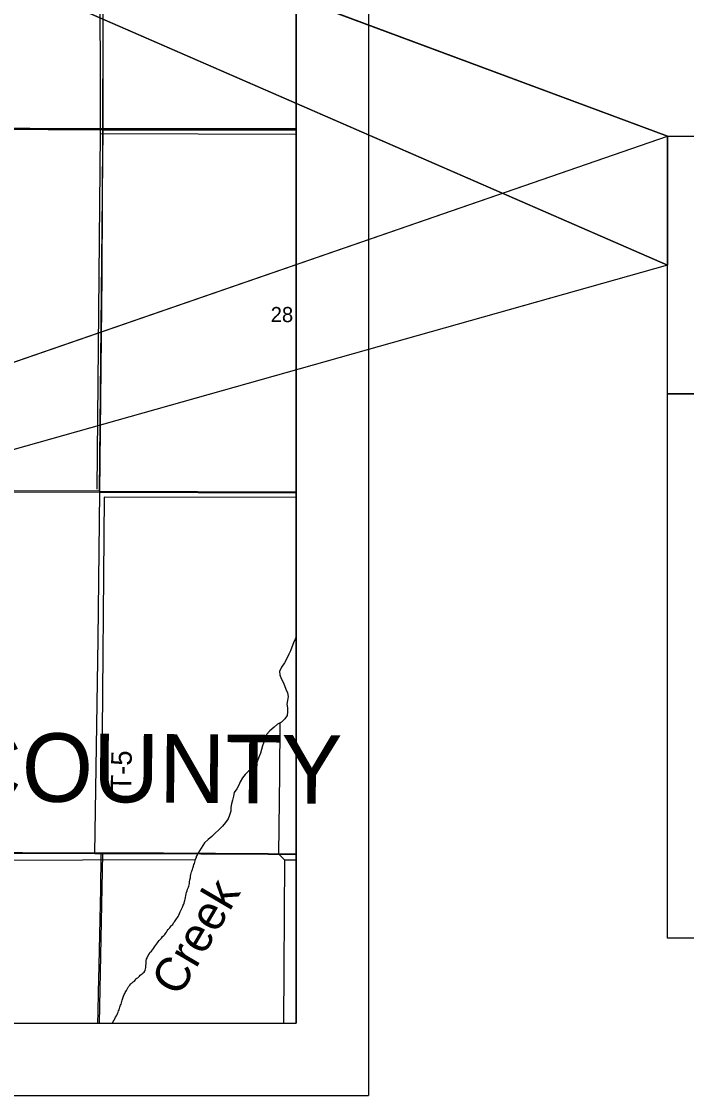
# Model space of a CAD drawing. Extents: x -6.2 to 37.4, y 0.2 to 22.2.
# Drawn here: x 8.101 to 9.021, y 14.207 to 15.692 of the extents above; entities that cross this region are included whole.
import ezdxf

# ---------------------------------------------------------------- set-up
doc = ezdxf.new("R2010")
doc.units = 0
for name, color, linetype in [('GM_X_County_Road', 7, 'Continuous'), ('GM_X_County_Text', 7, 'Continuous'), ('GM_X_Minor_River', 7, 'Continuous'), ('GM_X_Minor_River_Text', 7, 'Continuous'), ('GM_X_Rail_Line', 7, 'Continuous'), ('GM_X_Section', 7, 'Continuous'), ('GM_X_Section_Text', 7, 'Continuous'), ('GM_X_Township_Road', 7, 'Continuous'), ('GM_X_Township_Road_Text', 7, 'Continuous'), ('GM_X_US_Shield', 7, 'Continuous'), ('SH_Border', 7, 'Continuous'), ('SH_Cut_Line', 7, 'Continuous'), ('SH_Data', 7, 'Continuous'), ('SH_Text', 7, 'Continuous')]:
    doc.layers.add(name, color=color, linetype=linetype)

msp = doc.modelspace()

# ---------------------------------------------------------------- linework, layer by layer
at = {"layer": 'GM_X_County_Road'}
for p, q in [((7.7027, 14.5444), (8.2024, 14.542)), ((8.2024, 14.542), (8.2114, 14.5421))]:
    msp.add_line(p, q, dxfattribs=at)
for points in [[(7.1919, 15.0446), (7.7051, 15.0422), (8.2093, 15.0413), (8.4809, 15.0403)], [(8.2067, 14.3074), (8.207, 14.3233), (8.2075, 14.3497), (8.2083, 14.387), (8.2101, 14.4725), (8.2105, 14.4927), (8.2114, 14.5393), (8.2114, 14.5421)], [(8.2114, 14.5421), (8.2278, 14.542), (8.2977, 14.542), (8.335, 14.5418), (8.349, 14.5416), (8.3692, 14.5415), (8.4422, 14.541), (8.4733, 14.541), (8.4809, 14.5409)]]:
    msp.add_lwpolyline(points, dxfattribs=at)
at = {"layer": 'GM_X_Minor_River'}
for p, q in [((8.2096, 15.5372), (8.4809, 15.5364)), ((8.4647, 14.5333), (8.4631, 14.3074)), ((8.4647, 14.5333), (8.4809, 14.5334))]:
    msp.add_line(p, q, dxfattribs=at)
for points in [[(8.2084, 15.8363), (8.2092, 15.794), (8.2096, 15.5372), (8.2053, 15.0456)], [(8.4809, 15.034), (8.2153, 15.0347), (8.212, 14.6558)], [(8.4809, 14.8413), (8.4796, 14.8383), (8.4771, 14.833), (8.4748, 14.8271), (8.4731, 14.8222), (8.4708, 14.8173), (8.4681, 14.8116), (8.4647, 14.8055), (8.4605, 14.7995), (8.4578, 14.7936), (8.4581, 14.7888), (8.46, 14.7837), (8.4627, 14.7788), (8.4645, 14.774), (8.4666, 14.7693), (8.4687, 14.7639), (8.4698, 14.7588), (8.4688, 14.7533), (8.468, 14.7484), (8.4688, 14.7434), (8.4688, 14.7379), (8.4682, 14.7328), (8.4651, 14.7279), (8.4604, 14.7234), (8.4552, 14.7207), (8.4503, 14.7166), (8.4442, 14.7113), (8.4398, 14.7062), (8.4377, 14.7009), (8.436, 14.6959), (8.4341, 14.6906), (8.4331, 14.6859), (8.4316, 14.6808), (8.4294, 14.6753), (8.4272, 14.6702), (8.4243, 14.6652), (8.4203, 14.6595), (8.4153, 14.656), (8.4104, 14.6512), (8.4066, 14.6463), (8.4035, 14.6412), (8.4016, 14.6363), (8.3987, 14.6314), (8.3953, 14.6262), (8.3943, 14.6213), (8.3928, 14.6158), (8.3916, 14.6107), (8.3903, 14.6054), (8.3907, 14.6006), (8.3885, 14.5951), (8.3868, 14.59), (8.383, 14.5849), (8.379, 14.5796), (8.3737, 14.5747), (8.3687, 14.57), (8.364, 14.5656), (8.359, 14.5611), (8.3543, 14.5567), (8.345, 14.5421)], [(8.4583, 14.7223), (8.458, 14.6514), (8.4566, 14.5414)], [(8.2556, 14.3645), (8.2571, 14.3654), (8.2583, 14.3669), (8.2595, 14.3688), (8.2606, 14.3695), (8.2618, 14.3699), (8.2641, 14.3725), (8.2653, 14.3736), (8.2666, 14.3747), (8.268, 14.3758), (8.2694, 14.3769), (8.2705, 14.378), (8.2715, 14.3792), (8.2719, 14.3807), (8.2723, 14.3826), (8.2729, 14.3844), (8.273, 14.3873), (8.2733, 14.3894), (8.2733, 14.3913), (8.2735, 14.393), (8.2736, 14.3945), (8.274, 14.396), (8.2746, 14.3973), (8.275, 14.3985), (8.2756, 14.3998), (8.2764, 14.4011), (8.2774, 14.4028), (8.2786, 14.4052), (8.2807, 14.4071), (8.2821, 14.4089), (8.2834, 14.4108), (8.285, 14.4129), (8.2864, 14.4149), (8.2876, 14.4168), (8.2889, 14.4183), (8.2901, 14.42), (8.2915, 14.4216), (8.293, 14.4233), (8.2944, 14.425), (8.2962, 14.427), (8.2977, 14.4285), (8.2991, 14.43), (8.3003, 14.4315), (8.3014, 14.4332), (8.3026, 14.4351), (8.304, 14.4369), (8.305, 14.4382), (8.306, 14.4394), (8.3069, 14.4407), (8.3079, 14.4418), (8.3089, 14.4427), (8.3101, 14.444), (8.3112, 14.4459), (8.3126, 14.4474), (8.3136, 14.4487), (8.3146, 14.4502), (8.3175, 14.4549), (8.3185, 14.4569), (8.3194, 14.4592), (8.3203, 14.4613), (8.3216, 14.4641), (8.3227, 14.4661), (8.3235, 14.4676), (8.3241, 14.469), (8.3247, 14.4705), (8.3253, 14.4718), (8.3258, 14.4735), (8.3264, 14.4754), (8.3268, 14.4771), (8.3272, 14.479), (8.3277, 14.481), (8.3281, 14.4837), (8.3287, 14.486), (8.3293, 14.4882), (8.33, 14.4905), (8.3308, 14.4928), (8.3316, 14.4943), (8.332, 14.4956), (8.3324, 14.4969), (8.3328, 14.4988), (8.3332, 14.5007), (8.3335, 14.503), (8.3339, 14.5056), (8.3346, 14.5084), (8.3348, 14.5107), (8.3352, 14.5128), (8.3357, 14.5149), (8.3361, 14.5164), (8.3365, 14.5175), (8.3371, 14.5187), (8.3375, 14.52), (8.3379, 14.5215), (8.3385, 14.523), (8.3389, 14.5245), (8.3394, 14.5268), (8.3401, 14.5283), (8.3406, 14.53), (8.3412, 14.5319), (8.3418, 14.5336), (8.3422, 14.5351), (8.3428, 14.5364)], [(8.3428, 14.5364), (8.3432, 14.5379), (8.3438, 14.5392), (8.345, 14.5421)], [(8.4566, 14.5414), (8.4647, 14.5333)], [(7.7156, 14.5319), (8.3418, 14.5336)], [(8.2269, 14.3074), (8.2279, 14.3099), (8.2292, 14.3114), (8.2301, 14.3134), (8.2312, 14.3157), (8.2322, 14.3177), (8.2332, 14.3194), (8.2338, 14.3209), (8.2345, 14.3228), (8.2353, 14.3245), (8.2359, 14.326), (8.2365, 14.3277), (8.2371, 14.3296), (8.2381, 14.3321), (8.2387, 14.3337), (8.2393, 14.3356), (8.2399, 14.3375), (8.2403, 14.3392), (8.2422, 14.3449), (8.243, 14.347), (8.244, 14.3486), (8.2446, 14.35), (8.2452, 14.3513), (8.246, 14.3524), (8.2466, 14.3533), (8.2472, 14.3543), (8.2477, 14.3552), (8.2481, 14.3561), (8.2487, 14.3571), (8.2493, 14.358), (8.2497, 14.359), (8.2507, 14.3601), (8.2521, 14.3618), (8.2531, 14.3627), (8.254, 14.3634), (8.2556, 14.3645)]]:
    msp.add_lwpolyline(points, dxfattribs=at)
at = {"layer": 'GM_X_Rail_Line'}
for points in [[(7.7025, 14.5447), (8.2023, 14.5423), (8.2113, 14.5423), (8.2277, 14.5423), (8.2976, 14.5423), (8.3349, 14.5421), (8.3489, 14.5419), (8.3691, 14.5418), (8.4421, 14.5413), (8.4732, 14.5412), (8.4809, 14.5412), (8.4809, 17.5483)], [(7.1878, 14.3074), (8.4809, 14.3074), (8.4809, 14.5412), (8.4732, 14.5412), (8.4421, 14.5413), (8.3691, 14.5418), (8.3489, 14.5419), (8.3349, 14.5421), (8.2976, 14.5423), (8.2277, 14.5423), (8.2113, 14.5423), (8.2023, 14.5423), (7.7025, 14.5447)]]:
    msp.add_lwpolyline(points, dxfattribs=at)
at = {"layer": 'GM_X_Section'}
for points in [[(7.7109, 16.0475), (8.2131, 16.0441), (8.2135, 15.5438), (7.7079, 15.546)], [(7.7079, 15.546), (8.2135, 15.5438), (8.2085, 15.0429), (7.7058, 15.0438)]]:
    msp.add_lwpolyline(points, close=True, dxfattribs=at)
at = {"layer": 'GM_X_Township_Road'}
for p, q in [((8.2136, 15.542), (8.4809, 15.5416)), ((7.7027, 14.5444), (8.2024, 14.542)), ((8.2024, 14.542), (8.2114, 14.5421))]:
    msp.add_line(p, q, dxfattribs=at)
for points in [[(8.2136, 15.542), (8.2142, 15.8266), (8.2135, 16.0426)], [(7.7078, 15.5442), (7.9862, 15.5435), (8.2136, 15.542)], [(8.2093, 15.0413), (8.2124, 15.3405), (8.2136, 15.542)], [(8.2024, 14.542), (8.2069, 14.8382), (8.2093, 15.0413)], [(8.2114, 14.5421), (8.2278, 14.542), (8.2977, 14.542), (8.335, 14.5418), (8.349, 14.5416), (8.3692, 14.5415), (8.4422, 14.541), (8.4733, 14.541), (8.4809, 14.5409)]]:
    msp.add_lwpolyline(points, dxfattribs=at)
at = {"layer": 'GM_X_US_Shield'}
for points in [[(8.4809, 15.5436), (8.4809, 16.0456), (8.2131, 16.0441), (8.2135, 15.5438)], [(8.4809, 15.0418), (8.4809, 15.5436), (8.2135, 15.5438), (8.2085, 15.0429)], [(7.7056, 14.3074), (8.2089, 14.3074), (8.2136, 14.5414), (8.2034, 14.5414), (7.7094, 14.5424)]]:
    msp.add_lwpolyline(points, close=True, dxfattribs=at)
at = {"layer": 'SH_Border'}
for p, q in [((6.2023, 16.5714), (8.9944, 15.5335)), ((8.9944, 15.3553), (6.2023, 16.5714)), ((6.1881, 14.564), (8.9944, 15.5335)), ((8.9944, 15.3553), (8.9944, 15.5335)), ((8.9944, 15.3553), (6.1881, 14.564))]:
    msp.add_line(p, q, dxfattribs=at)
at = {"layer": 'SH_Cut_Line'}
for points in [[(7.7025, 14.5447), (8.2023, 14.5423), (8.2113, 14.5423), (8.2277, 14.5423), (8.2976, 14.5423), (8.3349, 14.5421), (8.3489, 14.5419), (8.3691, 14.5418), (8.4421, 14.5413), (8.4732, 14.5412), (8.4809, 14.5412), (8.4809, 17.7074)], [(5.0809, 14.3074), (8.4809, 14.3074), (8.4809, 14.5412), (8.4732, 14.5412), (8.4421, 14.5413), (8.3691, 14.5418), (8.3489, 14.5419), (8.3349, 14.5421), (8.2976, 14.5423), (8.2277, 14.5423), (8.2113, 14.5423), (8.2023, 14.5423), (7.7025, 14.5447)]]:
    msp.add_lwpolyline(points, dxfattribs=at)
at = {"layer": 'SH_Data'}
for p, q in [((8.5809, 21.2074), (8.5809, 14.2074)), ((8.4809, 21.1074), (8.4809, 14.3074)), ((1.6809, 14.3074), (8.4809, 14.3074)), ((1.5809, 14.2074), (8.5809, 14.2074))]:
    msp.add_line(p, q, dxfattribs=at)
for points in [[(8.9944, 15.5335), (6.2023, 16.5714), (8.9944, 15.3553)], [(8.9944, 15.3553), (6.1881, 14.564), (8.9944, 15.5335)]]:
    msp.add_lwpolyline(points, close=True, dxfattribs=at)
at = {"layer": 'SH_Text'}
for points in [[(8.9944, 15.5335), (12.5197, 15.5335), (12.5197, 15.1771), (8.9944, 15.1771)], [(8.9944, 15.1771), (10.6961, 15.1771), (10.6961, 14.4247), (8.9944, 14.4247)]]:
    msp.add_lwpolyline(points, close=True, dxfattribs=at)

# ---------------------------------------------------------------- texts
at = {"layer": 'GM_X_County_Text'}
msp.add_text('HENRY COUNTY', height=0.094697, rotation=359.5807, dxfattribs=at).set_placement((7.5312, 14.6179))
at = {"layer": 'GM_X_Minor_River_Text'}
msp.add_text('Creek', height=0.04737, rotation=59.531, dxfattribs=at).set_placement((8.319, 14.3425))
at = {"layer": 'GM_X_Section_Text'}
msp.add_text('28', height=0.02093, rotation=0, dxfattribs=at).set_placement((8.4456, 15.2764))
at = {"layer": 'GM_X_Township_Road_Text'}
msp.add_text('T-5', height=0.02841, rotation=89.0438, dxfattribs=at).set_placement((8.2527, 14.6272))

doc.saveas('drawing.dxf')
